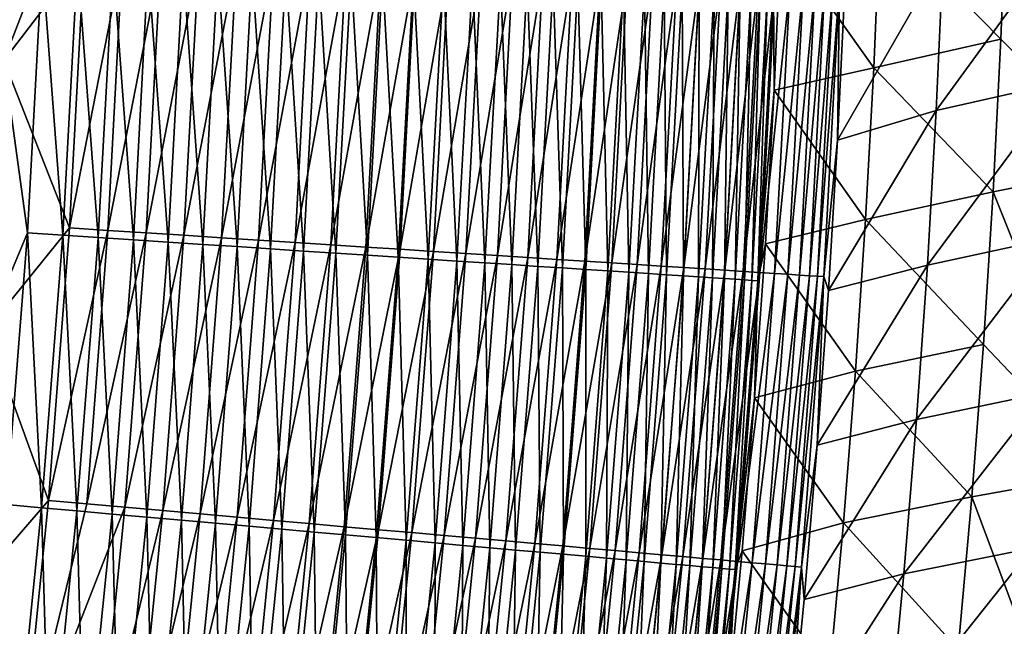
# Model space of a CAD drawing. Header units: metres. Extents: x -1 to 1402, y -1402 to 1.
# Tile 325 of 436: x 1234 to 1278, y -570 to -543. Entities that reach past the tile are written whole.
import ezdxf

# ---------------------------------------------------------------- set-up
doc = ezdxf.new("R2010")
doc.units = ezdxf.units.M

msp = doc.modelspace()

# ---------------------------------------------------------------- linework, layer by layer
at = {"layer": 'None0'}
for points in [[(1232.973145, -544.664795, -503.477753), (1233.450684, -532.465393, -503.477753), (1236.607544, -539.901917, -503.316528)], [(1232.975708, -544.660522, -500.477753), (1234.710083, -540.177063, -500.441071), (1233.450317, -532.464478, -500.477753)], [(1278.304321, -536.797546, -367.752045), (1272.577026, -538.141541, -423.741058), (1278.0354, -543.701721, -367.757019)], [(1278.304321, -536.797546, -367.752045), (1278.0354, -543.701721, -367.757019), (1283.700562, -549.399353, -311.768768)], [(1272.577026, -538.141541, -423.741058), (1268.087891, -539.0755, -468.88443), (1272.290527, -545.000793, -423.744293)], [(1272.577026, -538.141541, -423.741058), (1272.290527, -545.000793, -423.744293), (1278.0354, -543.701721, -367.757019)], [(1281.157837, -538.601624, -368.077423), (1275.111816, -546.930603, -424.03772), (1275.426025, -539.946167, -424.034393)], [(1280.861328, -545.631531, -368.082397), (1275.111816, -546.930603, -424.03772), (1281.157837, -538.601624, -368.077423)], [(1267.783325, -545.999817, -468.885498), (1268.087891, -539.0755, -468.88443), (1267.759033, -541.543335, -470.464203)], [(1268.087891, -539.0755, -468.88443), (1267.783325, -545.999817, -468.885498), (1272.290527, -545.000793, -423.744293)], [(1232.973145, -544.664795, -503.477753), (1236.607544, -539.901917, -503.316528), (1235.947021, -552.230225, -503.316589)], [(1235.947021, -552.230225, -503.316589), (1236.607544, -539.901917, -503.316528), (1238.344604, -539.97229, -503.115356)], [(1235.947021, -552.230225, -503.316589), (1238.344604, -539.97229, -503.115356), (1237.681763, -552.342346, -503.115417)], [(1237.681763, -552.342346, -503.115417), (1238.344604, -539.97229, -503.115356), (1240.072998, -540.042297, -502.834656)], [(1237.681763, -552.342346, -503.115417), (1240.072998, -540.042297, -502.834656), (1239.407715, -552.453857, -502.834778)], [(1239.407715, -552.453857, -502.834778), (1240.072998, -540.042297, -502.834656), (1241.788208, -540.111755, -502.475159)], [(1275.111816, -546.930603, -424.03772), (1270.654785, -548.263306, -469.17691), (1275.426025, -539.946167, -424.034393)], [(1270.654785, -548.263306, -469.17691), (1270.984619, -541.384521, -469.176086), (1275.426025, -539.946167, -424.034393)], [(1234.044312, -552.459351, -500.441071), (1234.710083, -540.177063, -500.441071), (1232.975708, -544.660522, -500.477753)], [(1235.64624, -552.564209, -500.329926), (1234.710083, -540.177063, -500.441071), (1234.044312, -552.459351, -500.441071)], [(1234.710083, -540.177063, -500.441071), (1235.64624, -552.564209, -500.329926), (1236.314453, -540.243347, -500.329926)], [(1236.314453, -540.243347, -500.329926), (1235.64624, -552.564209, -500.329926), (1237.244263, -552.668762, -500.144928)], [(1237.244263, -552.668762, -500.144928), (1237.914673, -540.309448, -500.144897), (1236.314453, -540.243347, -500.329926)], [(1238.834106, -552.772827, -499.886658), (1237.914673, -540.309448, -500.144897), (1237.244263, -552.668762, -500.144928)], [(1238.834106, -552.772827, -499.886658), (1239.506714, -540.375244, -499.886658), (1237.914673, -540.309448, -500.144897)], [(1240.411987, -552.876099, -499.555817), (1239.506714, -540.375244, -499.886658), (1238.834106, -552.772827, -499.886658)], [(1239.407715, -552.453857, -502.834778), (1241.788208, -540.111755, -502.475159), (1241.120483, -552.564514, -502.475311)], [(1240.411987, -552.876099, -499.555817), (1241.086792, -540.440491, -499.555756), (1239.506714, -540.375244, -499.886658)], [(1241.973755, -552.978333, -499.152924), (1241.086792, -540.440491, -499.555756), (1240.411987, -552.876099, -499.555817)], [(1241.973755, -552.978333, -499.152924), (1242.650757, -540.505127, -499.152863), (1241.086792, -540.440491, -499.555756)], [(1241.120483, -552.564514, -502.475311), (1241.788208, -540.111755, -502.475159), (1243.485962, -540.180542, -502.037506)], [(1241.120483, -552.564514, -502.475311), (1243.485962, -540.180542, -502.037506), (1242.815918, -552.674072, -502.037659)], [(1243.515503, -553.079224, -498.67865), (1242.650757, -540.505127, -499.152863), (1241.973755, -552.978333, -499.152924)], [(1243.515503, -553.079224, -498.67865), (1244.194702, -540.568909, -498.678558), (1242.650757, -540.505127, -499.152863)], [(1242.815918, -552.674072, -502.037659), (1243.485962, -540.180542, -502.037506), (1245.161987, -540.248474, -501.522339)], [(1242.815918, -552.674072, -502.037659), (1245.161987, -540.248474, -501.522339), (1244.489624, -552.782166, -501.522552)], [(1244.489624, -552.782166, -501.522552), (1245.161987, -540.248474, -501.522339), (1246.811768, -540.315308, -500.930359)], [(1244.489624, -552.782166, -501.522552), (1246.811768, -540.315308, -500.930359), (1246.137207, -552.888672, -500.930634)], [(1246.137207, -552.888672, -500.930634), (1246.811768, -540.315308, -500.930359), (1248.431396, -540.380981, -500.262451)], [(1248.431396, -540.380981, -500.262451), (1247.754517, -552.993164, -500.262787), (1246.137207, -552.888672, -500.930634)], [(1250.017456, -540.445251, -499.520416), (1247.754517, -552.993164, -500.262787), (1248.431396, -540.380981, -500.262451)], [(1250.017456, -540.445251, -499.520416), (1249.338501, -553.09552, -499.520782), (1247.754517, -552.993164, -500.262787)], [(1251.567139, -540.508057, -498.706238), (1249.338501, -553.09552, -499.520782), (1250.017456, -540.445251, -499.520416)], [(1251.567139, -540.508057, -498.706238), (1250.885986, -553.195557, -498.706665), (1249.338501, -553.09552, -499.520782)], [(1253.077271, -540.569275, -497.821899), (1250.885986, -553.195557, -498.706665), (1251.567139, -540.508057, -498.706238)], [(1245.033203, -553.178589, -498.133606), (1244.194702, -540.568909, -498.678558), (1243.515503, -553.079224, -498.67865)], [(1245.033203, -553.178589, -498.133606), (1245.7146, -540.631714, -498.133484), (1244.194702, -540.568909, -498.678558)], [(1246.523071, -553.276123, -497.518585), (1245.7146, -540.631714, -498.133484), (1245.033203, -553.178589, -498.133606)], [(1246.523071, -553.276123, -497.518585), (1247.206665, -540.693359, -497.518433), (1245.7146, -540.631714, -498.133484)], [(1247.982178, -553.371643, -496.835266), (1247.206665, -540.693359, -497.518433), (1246.523071, -553.276123, -497.518585)], [(1247.206665, -540.693359, -497.518433), (1247.982178, -553.371643, -496.835266), (1248.667725, -540.753723, -496.835052)], [(1247.982178, -553.371643, -496.835266), (1249.407715, -553.464966, -496.08548), (1248.667725, -540.753723, -496.835052)], [(1249.407715, -553.464966, -496.08548), (1250.095337, -540.812744, -496.085205), (1248.667725, -540.753723, -496.835052)], [(1250.796997, -553.555908, -495.271057), (1250.095337, -540.812744, -496.085205), (1249.407715, -553.464966, -496.08548)], [(1250.796997, -553.555908, -495.271057), (1251.486572, -540.870239, -495.270752), (1250.095337, -540.812744, -496.085205)], [(1252.147095, -553.644287, -494.39389), (1251.486572, -540.870239, -495.270752), (1250.796997, -553.555908, -495.271057)], [(1253.077271, -540.569275, -497.821899), (1252.394043, -553.292969, -497.822388), (1250.885986, -553.195557, -498.706665)], [(1252.147095, -553.644287, -494.39389), (1252.838501, -540.926147, -494.393524), (1251.486572, -540.870239, -495.270752)], [(1253.455444, -553.72998, -493.45578), (1252.838501, -540.926147, -494.393524), (1252.147095, -553.644287, -494.39389)], [(1254.544922, -540.628784, -496.869476), (1252.394043, -553.292969, -497.822388), (1253.077271, -540.569275, -497.821899)], [(1252.394043, -553.292969, -497.822388), (1254.544922, -540.628784, -496.869476), (1253.859619, -553.387695, -496.870026)], [(1252.838501, -540.926147, -494.393524), (1253.455444, -553.72998, -493.45578), (1254.148682, -540.980286, -493.455353)], [(1253.859619, -553.387695, -496.870026), (1254.544922, -540.628784, -496.869476), (1255.967041, -540.686401, -495.850922)], [(1255.967041, -540.686401, -495.850922), (1255.279907, -553.479492, -495.851532), (1253.859619, -553.387695, -496.870026)], [(1257.340698, -540.742126, -494.76825), (1255.279907, -553.479492, -495.851532), (1255.967041, -540.686401, -495.850922)], [(1255.279907, -553.479492, -495.851532), (1257.340698, -540.742126, -494.76825), (1256.651611, -553.568176, -494.768951)], [(1256.651611, -553.568176, -494.768951), (1257.340698, -540.742126, -494.76825), (1258.662842, -540.795715, -493.623505)], [(1256.651611, -553.568176, -494.768951), (1258.662842, -540.795715, -493.623505), (1257.971924, -553.653564, -493.624268)], [(1257.971924, -553.653564, -493.624268), (1258.662842, -540.795715, -493.623505), (1259.930542, -540.847107, -492.418823)], [(1257.971924, -553.653564, -493.624268), (1259.930542, -540.847107, -492.418823), (1259.238037, -553.735352, -492.419647)], [(1259.238037, -553.735352, -492.419647), (1259.930542, -540.847107, -492.418823), (1261.141479, -540.89624, -491.15683)], [(1259.238037, -553.735352, -492.419647), (1261.141479, -540.89624, -491.15683), (1260.447266, -553.813538, -491.157715)], [(1260.447266, -553.813538, -491.157715), (1261.141479, -540.89624, -491.15683), (1262.293335, -540.942932, -489.840332)], [(1262.293335, -540.942932, -489.840332), (1261.597656, -553.887939, -489.841309), (1260.447266, -553.813538, -491.157715)], [(1263.383789, -540.987183, -488.472137), (1261.597656, -553.887939, -489.841309), (1262.293335, -540.942932, -489.840332)], [(1254.148682, -540.980286, -493.455353), (1253.455444, -553.72998, -493.45578), (1254.719116, -553.812683, -492.458618)], [(1254.719116, -553.812683, -492.458618), (1255.414185, -541.032593, -492.45813), (1254.148682, -540.980286, -493.455353)], [(1255.935425, -553.892334, -491.404236), (1255.414185, -541.032593, -492.45813), (1254.719116, -553.812683, -492.458618)], [(1255.935425, -553.892334, -491.404236), (1256.63208, -541.082947, -491.403717), (1255.414185, -541.032593, -492.45813)], [(1257.101685, -553.96875, -490.294617), (1256.63208, -541.082947, -491.403717), (1255.935425, -553.892334, -491.404236)], [(1257.101685, -553.96875, -490.294617), (1257.800049, -541.131226, -490.294006), (1256.63208, -541.082947, -491.403717)], [(1258.215698, -554.041687, -489.132233), (1257.800049, -541.131226, -490.294006), (1257.101685, -553.96875, -490.294617)], [(1257.800049, -541.131226, -490.294006), (1258.215698, -554.041687, -489.132233), (1258.915649, -541.177368, -489.131531)], [(1258.915649, -541.177368, -489.131531), (1258.215698, -554.041687, -489.132233), (1259.275269, -554.111084, -487.919617)], [(1259.275269, -554.111084, -487.919617), (1259.976685, -541.221252, -487.918854), (1258.915649, -541.177368, -489.131531)], [(1260.278442, -554.176758, -486.659363), (1259.976685, -541.221252, -487.918854), (1259.275269, -554.111084, -487.919617)], [(1260.278442, -554.176758, -486.659363), (1260.981323, -541.262817, -486.658539), (1259.976685, -541.221252, -487.918854)], [(1261.223145, -554.238647, -485.354034), (1260.981323, -541.262817, -486.658539), (1260.278442, -554.176758, -486.659363)], [(1261.223145, -554.238647, -485.354034), (1261.927246, -541.301941, -485.353119), (1260.981323, -541.262817, -486.658539)], [(1262.107056, -554.29657, -484.006226), (1261.927246, -541.301941, -485.353119), (1261.223145, -554.238647, -485.354034)], [(1263.383789, -540.987183, -488.472137), (1262.686646, -553.958374, -488.473175), (1261.597656, -553.887939, -489.841309)], [(1262.107056, -554.29657, -484.006226), (1262.812378, -541.338562, -484.005249), (1261.927246, -541.301941, -485.353119)], [(1262.928223, -554.350342, -482.61853), (1262.812378, -541.338562, -484.005249), (1262.107056, -554.29657, -484.006226)], [(1264.410645, -541.028809, -487.055054), (1262.686646, -553.958374, -488.473175), (1263.383789, -540.987183, -488.472137)], [(1264.410645, -541.028809, -487.055054), (1263.712036, -554.024658, -487.056152), (1262.686646, -553.958374, -488.473175)], [(1262.928223, -554.350342, -482.61853), (1263.634644, -541.372559, -482.617462), (1262.812378, -541.338562, -484.005249)], [(1263.684448, -554.399902, -481.193481), (1263.634644, -541.372559, -482.617462), (1262.928223, -554.350342, -482.61853)], [(1263.684448, -554.399902, -481.193481), (1264.391846, -541.40387, -481.192352), (1263.634644, -541.372559, -482.617462)], [(1264.373779, -554.445068, -479.733917), (1264.391846, -541.40387, -481.192352), (1263.684448, -554.399902, -481.193481)], [(1265.37146, -541.06781, -485.591858), (1263.712036, -554.024658, -487.056152), (1264.410645, -541.028809, -487.055054)], [(1265.37146, -541.06781, -485.591858), (1264.671631, -554.086731, -485.593048), (1263.712036, -554.024658, -487.056152)], [(1264.373779, -554.445068, -479.733917), (1265.082153, -541.432434, -479.732697), (1264.391846, -541.40387, -481.192352)], [(1266.264038, -541.104004, -484.085358), (1264.671631, -554.086731, -485.593048), (1265.37146, -541.06781, -485.591858)], [(1266.264038, -541.104004, -484.085358), (1265.56311, -554.144348, -484.086609), (1264.671631, -554.086731, -485.593048)], [(1267.08606, -541.13739, -482.53833), (1265.56311, -554.144348, -484.086609), (1266.264038, -541.104004, -484.085358)], [(1267.08606, -541.13739, -482.53833), (1266.384033, -554.197449, -482.539642), (1265.56311, -554.144348, -484.086609)], [(1267.835571, -541.167786, -480.953827), (1266.384033, -554.197449, -482.539642), (1267.08606, -541.13739, -482.53833)], [(1267.835571, -541.167786, -480.953827), (1267.132568, -554.24585, -480.9552), (1266.384033, -554.197449, -482.539642)], [(1268.510986, -541.19519, -479.335846), (1267.132568, -554.24585, -480.9552), (1267.835571, -541.167786, -480.953827)], [(1268.510986, -541.19519, -479.335846), (1267.807129, -554.28949, -479.337311), (1267.132568, -554.24585, -480.9552)], [(1269.111572, -541.219604, -477.68866), (1267.807129, -554.28949, -479.337311), (1268.510986, -541.19519, -479.335846)], [(1269.111572, -541.219604, -477.68866), (1268.40686, -554.328308, -477.690155), (1267.807129, -554.28949, -479.337311)], [(1269.635864, -541.240906, -476.01651), (1268.40686, -554.328308, -477.690155), (1269.111572, -541.219604, -477.68866)], [(1269.635864, -541.240906, -476.01651), (1268.930664, -554.362244, -476.018066), (1268.40686, -554.328308, -477.690155)], [(1270.08313, -541.259094, -474.323639), (1268.930664, -554.362244, -476.018066), (1269.635864, -541.240906, -476.01651)], [(1270.08313, -541.259094, -474.323639), (1269.377441, -554.391113, -474.325256), (1268.930664, -554.362244, -476.018066)], [(1270.452148, -541.274048, -472.614288), (1269.377441, -554.391113, -474.325256), (1270.08313, -541.259094, -474.323639)], [(1270.452148, -541.274048, -472.614288), (1269.745972, -554.415039, -472.615936), (1269.377441, -554.391113, -474.325256)], [(1270.741821, -541.285828, -470.8927), (1269.745972, -554.415039, -472.615936), (1270.452148, -541.274048, -472.614288)], [(1270.741821, -541.285828, -470.8927), (1270.035278, -554.433777, -470.894409), (1269.745972, -554.415039, -472.615936)], [(1270.741821, -541.285828, -470.8927), (1270.654785, -548.263306, -469.17691), (1270.035278, -554.433777, -470.894409)], [(1270.984619, -541.384521, -469.176086), (1270.654785, -548.263306, -469.17691), (1270.741821, -541.285828, -470.8927)], [(1264.995239, -554.48584, -478.2435), (1265.082153, -541.432434, -479.732697), (1264.373779, -554.445068, -479.733917)], [(1264.995239, -554.48584, -478.2435), (1265.704468, -541.458191, -478.242188), (1265.082153, -541.432434, -479.732697)], [(1265.547607, -554.522034, -476.726166), (1265.704468, -541.458191, -478.242188), (1264.995239, -554.48584, -478.2435)], [(1265.547607, -554.522034, -476.726166), (1266.257568, -541.48114, -476.724762), (1265.704468, -541.458191, -478.242188)], [(1266.030029, -554.55365, -475.185822), (1266.257568, -541.48114, -476.724762), (1265.547607, -554.522034, -476.726166)], [(1266.030029, -554.55365, -475.185822), (1266.740601, -541.50116, -475.184357), (1266.257568, -541.48114, -476.724762)], [(1266.441406, -554.580627, -473.626373), (1266.740601, -541.50116, -475.184357), (1266.030029, -554.55365, -475.185822)], [(1266.441406, -554.580627, -473.626373), (1267.152466, -541.518188, -473.624817), (1266.740601, -541.50116, -475.184357)], [(1266.441406, -554.580627, -473.626373), (1266.780884, -554.602905, -472.051758), (1267.152466, -541.518188, -473.624817)], [(1266.780884, -554.602905, -472.051758), (1267.49231, -541.532288, -472.05014), (1267.152466, -541.518188, -473.624817)], [(1266.780884, -554.602905, -472.051758), (1267.047241, -554.620422, -470.465881), (1267.49231, -541.532288, -472.05014)], [(1267.047241, -554.620422, -470.465881), (1267.759033, -541.543335, -470.464203), (1267.49231, -541.532288, -472.05014)], [(1267.047241, -554.620422, -470.465881), (1267.783325, -545.999817, -468.885498), (1267.759033, -541.543335, -470.464203)], [(1278.0354, -543.701721, -367.757019), (1272.290527, -545.000793, -423.744293), (1277.67981, -550.602539, -367.761932)], [(1283.700562, -549.399353, -311.768768), (1278.0354, -543.701721, -367.757019), (1277.67981, -550.602539, -367.761932)], [(1232.203735, -556.849731, -503.477753), (1232.973145, -544.664795, -503.477753), (1235.947021, -552.230225, -503.316589)], [(1232.209473, -556.840393, -500.477753), (1234.044312, -552.459351, -500.441071), (1232.975708, -544.660522, -500.477753)], [(1272.290527, -545.000793, -423.744293), (1267.783325, -545.999817, -468.885498), (1271.917725, -551.856812, -423.747559)], [(1272.290527, -545.000793, -423.744293), (1271.917725, -551.856812, -423.747559), (1277.67981, -550.602539, -367.761932)], [(1280.47644, -552.659485, -368.087372), (1274.709839, -553.913086, -424.041046), (1280.861328, -545.631531, -368.082397)], [(1280.861328, -545.631531, -368.082397), (1274.709839, -553.913086, -424.041046), (1275.111816, -546.930603, -424.03772)], [(1267.047241, -554.620422, -470.465881), (1267.388672, -552.950806, -468.886078), (1267.783325, -545.999817, -468.885498)], [(1267.783325, -545.999817, -468.885498), (1267.388672, -552.950806, -468.886078), (1271.917725, -551.856812, -423.747559)], [(1274.709839, -553.913086, -424.041046), (1270.243652, -555.06488, -469.177277), (1275.111816, -546.930603, -424.03772)], [(1275.111816, -546.930603, -424.03772), (1270.243652, -555.06488, -469.177277), (1270.654785, -548.263306, -469.17691)], [(1270.654785, -548.263306, -469.17691), (1270.243652, -555.06488, -469.177277), (1270.035278, -554.433777, -470.894409)], [(1282.763184, -563.29718, -311.780365), (1283.700562, -549.399353, -311.768768), (1277.67981, -550.602539, -367.761932)], [(1277.67981, -550.602539, -367.761932), (1271.917725, -551.856812, -423.747559), (1277.238403, -557.498962, -367.766785)], [(1277.238403, -557.498962, -367.766785), (1282.763184, -563.29718, -311.780365), (1277.67981, -550.602539, -367.761932)], [(1271.917725, -551.856812, -423.747559), (1267.388672, -552.950806, -468.886078), (1271.459595, -558.708496, -423.750793)], [(1271.917725, -551.856812, -423.747559), (1271.459595, -558.708496, -423.750793), (1277.238403, -557.498962, -367.766785)], [(1232.203735, -556.849731, -503.477753), (1235.947021, -552.230225, -503.316589), (1234.99707, -564.553406, -503.31662)], [(1233.09021, -564.736328, -500.441071), (1234.044312, -552.459351, -500.441071), (1232.209473, -556.840393, -500.477753)], [(1234.689209, -564.878906, -500.329926), (1234.044312, -552.459351, -500.441071), (1233.09021, -564.736328, -500.441071)], [(1234.689209, -564.878906, -500.329926), (1235.64624, -552.564209, -500.329926), (1234.044312, -552.459351, -500.441071)], [(1234.99707, -564.553406, -503.31662), (1235.947021, -552.230225, -503.316589), (1237.681763, -552.342346, -503.115417)], [(1234.99707, -564.553406, -503.31662), (1237.681763, -552.342346, -503.115417), (1236.728394, -564.706299, -503.115479)], [(1236.728394, -564.706299, -503.115479), (1237.681763, -552.342346, -503.115417), (1239.407715, -552.453857, -502.834778)], [(1236.728394, -564.706299, -503.115479), (1239.407715, -552.453857, -502.834778), (1238.45105, -564.858398, -502.834839)], [(1238.45105, -564.858398, -502.834839), (1239.407715, -552.453857, -502.834778), (1241.120483, -552.564514, -502.475311)], [(1236.284058, -565.021179, -500.144897), (1235.64624, -552.564209, -500.329926), (1234.689209, -564.878906, -500.329926)], [(1235.64624, -552.564209, -500.329926), (1236.284058, -565.021179, -500.144897), (1237.244263, -552.668762, -500.144928)], [(1237.244263, -552.668762, -500.144928), (1236.284058, -565.021179, -500.144897), (1237.87085, -565.162659, -499.886658)], [(1237.87085, -565.162659, -499.886658), (1238.834106, -552.772827, -499.886658), (1237.244263, -552.668762, -500.144928)], [(1239.445557, -565.303101, -499.555786), (1238.834106, -552.772827, -499.886658), (1237.87085, -565.162659, -499.886658)], [(1238.45105, -564.858398, -502.834839), (1241.120483, -552.564514, -502.475311), (1240.160645, -565.009338, -502.475372)], [(1239.445557, -565.303101, -499.555786), (1240.411987, -552.876099, -499.555817), (1238.834106, -552.772827, -499.886658)], [(1241.004272, -565.442078, -499.152893), (1240.411987, -552.876099, -499.555817), (1239.445557, -565.303101, -499.555786)], [(1240.160645, -565.009338, -502.475372), (1241.120483, -552.564514, -502.475311), (1242.815918, -552.674072, -502.037659)], [(1240.160645, -565.009338, -502.475372), (1242.815918, -552.674072, -502.037659), (1241.852783, -565.158752, -502.037781)], [(1241.004272, -565.442078, -499.152893), (1241.973755, -552.978333, -499.152924), (1240.411987, -552.876099, -499.555817)], [(1242.542969, -565.579346, -498.678619), (1241.973755, -552.978333, -499.152924), (1241.004272, -565.442078, -499.152893)], [(1241.852783, -565.158752, -502.037781), (1242.815918, -552.674072, -502.037659), (1244.489624, -552.782166, -501.522552)], [(1241.852783, -565.158752, -502.037781), (1244.489624, -552.782166, -501.522552), (1243.523315, -565.306213, -501.522675)], [(1242.542969, -565.579346, -498.678619), (1243.515503, -553.079224, -498.67865), (1241.973755, -552.978333, -499.152924)], [(1243.523315, -565.306213, -501.522675), (1244.489624, -552.782166, -501.522552), (1246.137207, -552.888672, -500.930634)], [(1246.137207, -552.888672, -500.930634), (1245.167725, -565.451416, -500.930756), (1243.523315, -565.306213, -501.522675)], [(1247.754517, -552.993164, -500.262787), (1245.167725, -565.451416, -500.930756), (1246.137207, -552.888672, -500.930634)], [(1267.388672, -552.950806, -468.886078), (1266.904907, -559.915649, -468.8862), (1271.459595, -558.708496, -423.750793)], [(1266.904907, -559.915649, -468.8862), (1267.388672, -552.950806, -468.886078), (1267.047241, -554.620422, -470.465881)], [(1274.221069, -560.892273, -424.044281), (1280.47644, -552.659485, -368.087372), (1280.004272, -559.684021, -368.092255)], [(1274.221069, -560.892273, -424.044281), (1274.709839, -553.913086, -424.041046), (1280.47644, -552.659485, -368.087372)], [(1244.057739, -565.714417, -498.133575), (1243.515503, -553.079224, -498.67865), (1242.542969, -565.579346, -498.678619)], [(1244.057739, -565.714417, -498.133575), (1245.033203, -553.178589, -498.133606), (1243.515503, -553.079224, -498.67865)], [(1245.5448, -565.847046, -497.518585), (1245.033203, -553.178589, -498.133606), (1244.057739, -565.714417, -498.133575)], [(1245.5448, -565.847046, -497.518585), (1246.523071, -553.276123, -497.518585), (1245.033203, -553.178589, -498.133606)], [(1247.754517, -552.993164, -500.262787), (1246.781982, -565.593994, -500.262939), (1245.167725, -565.451416, -500.930756)], [(1247.000977, -565.976929, -496.835236), (1246.523071, -553.276123, -497.518585), (1245.5448, -565.847046, -497.518585)], [(1247.000977, -565.976929, -496.835236), (1247.982178, -553.371643, -496.835266), (1246.523071, -553.276123, -497.518585)], [(1249.338501, -553.09552, -499.520782), (1246.781982, -565.593994, -500.262939), (1247.754517, -552.993164, -500.262787)], [(1249.338501, -553.09552, -499.520782), (1248.362793, -565.733582, -499.520935), (1246.781982, -565.593994, -500.262939)], [(1247.000977, -565.976929, -496.835236), (1248.423828, -566.103821, -496.085449), (1247.982178, -553.371643, -496.835266)], [(1248.423828, -566.103821, -496.085449), (1249.407715, -553.464966, -496.08548), (1247.982178, -553.371643, -496.835266)], [(1250.885986, -553.195557, -498.706665), (1248.362793, -565.733582, -499.520935), (1249.338501, -553.09552, -499.520782)], [(1250.885986, -553.195557, -498.706665), (1249.907349, -565.869995, -498.706818), (1248.362793, -565.733582, -499.520935)], [(1252.394043, -553.292969, -497.822388), (1249.907349, -565.869995, -498.706818), (1250.885986, -553.195557, -498.706665)], [(1249.907349, -565.869995, -498.706818), (1252.394043, -553.292969, -497.822388), (1251.412598, -566.00293, -497.822571)], [(1251.412598, -566.00293, -497.822571), (1252.394043, -553.292969, -497.822388), (1253.859619, -553.387695, -496.870026)], [(1253.859619, -553.387695, -496.870026), (1252.875366, -566.13208, -496.870209), (1251.412598, -566.00293, -497.822571)], [(1255.279907, -553.479492, -495.851532), (1252.875366, -566.13208, -496.870209), (1253.859619, -553.387695, -496.870026)], [(1249.810303, -566.227478, -495.271057), (1249.407715, -553.464966, -496.08548), (1248.423828, -566.103821, -496.085449)], [(1249.810303, -566.227478, -495.271057), (1250.796997, -553.555908, -495.271057), (1249.407715, -553.464966, -496.08548)], [(1251.157837, -566.347717, -494.39386), (1250.796997, -553.555908, -495.271057), (1249.810303, -566.227478, -495.271057)], [(1251.157837, -566.347717, -494.39386), (1252.147095, -553.644287, -494.39389), (1250.796997, -553.555908, -495.271057)], [(1252.463501, -566.464172, -493.45578), (1252.147095, -553.644287, -494.39389), (1251.157837, -566.347717, -494.39386)], [(1252.463501, -566.464172, -493.45578), (1253.455444, -553.72998, -493.45578), (1252.147095, -553.644287, -494.39389)], [(1253.724731, -566.57666, -492.458649), (1253.455444, -553.72998, -493.45578), (1252.463501, -566.464172, -493.45578)], [(1252.875366, -566.13208, -496.870209), (1255.279907, -553.479492, -495.851532), (1254.292847, -566.257263, -495.851746)], [(1253.455444, -553.72998, -493.45578), (1253.724731, -566.57666, -492.458649), (1254.719116, -553.812683, -492.458618)], [(1254.719116, -553.812683, -492.458618), (1253.724731, -566.57666, -492.458649), (1254.938721, -566.684937, -491.404266)], [(1254.292847, -566.257263, -495.851746), (1255.279907, -553.479492, -495.851532), (1256.651611, -553.568176, -494.768951)], [(1254.292847, -566.257263, -495.851746), (1256.651611, -553.568176, -494.768951), (1255.662109, -566.378235, -494.769165)], [(1254.938721, -566.684937, -491.404266), (1255.935425, -553.892334, -491.404236), (1254.719116, -553.812683, -492.458618)], [(1255.662109, -566.378235, -494.769165), (1256.651611, -553.568176, -494.768951), (1257.971924, -553.653564, -493.624268)], [(1255.662109, -566.378235, -494.769165), (1257.971924, -553.653564, -493.624268), (1256.979858, -566.494629, -493.624481)], [(1256.979858, -566.494629, -493.624481), (1257.971924, -553.653564, -493.624268), (1259.238037, -553.735352, -492.419647)], [(1256.979858, -566.494629, -493.624481), (1259.238037, -553.735352, -492.419647), (1258.24353, -566.606201, -492.419861)], [(1258.24353, -566.606201, -492.419861), (1259.238037, -553.735352, -492.419647), (1260.447266, -553.813538, -491.157715)], [(1260.447266, -553.813538, -491.157715), (1259.450562, -566.71283, -491.157959), (1258.24353, -566.606201, -492.419861)], [(1261.597656, -553.887939, -489.841309), (1259.450562, -566.71283, -491.157959), (1260.447266, -553.813538, -491.157715)], [(1256.102661, -566.788818, -490.294678), (1255.935425, -553.892334, -491.404236), (1254.938721, -566.684937, -491.404266)], [(1256.102661, -566.788818, -490.294678), (1257.101685, -553.96875, -490.294617), (1255.935425, -553.892334, -491.404236)], [(1257.214478, -566.888, -489.132263), (1257.101685, -553.96875, -490.294617), (1256.102661, -566.788818, -490.294678)], [(1257.214478, -566.888, -489.132263), (1258.215698, -554.041687, -489.132233), (1257.101685, -553.96875, -490.294617)], [(1258.272095, -566.982361, -487.919678), (1258.215698, -554.041687, -489.132233), (1257.214478, -566.888, -489.132263)], [(1258.215698, -554.041687, -489.132233), (1258.272095, -566.982361, -487.919678), (1259.275269, -554.111084, -487.919617)], [(1259.275269, -554.111084, -487.919617), (1258.272095, -566.982361, -487.919678), (1259.273315, -567.071655, -486.659424)], [(1259.273315, -567.071655, -486.659424), (1260.278442, -554.176758, -486.659363), (1259.275269, -554.111084, -487.919617)], [(1260.216187, -567.155823, -485.354126), (1260.278442, -554.176758, -486.659363), (1259.273315, -567.071655, -486.659424)], [(1261.597656, -553.887939, -489.841309), (1260.598633, -566.81427, -489.841522), (1259.450562, -566.71283, -491.157959)], [(1260.216187, -567.155823, -485.354126), (1261.223145, -554.238647, -485.354034), (1260.278442, -554.176758, -486.659363)], [(1261.098389, -567.234558, -484.006348), (1261.223145, -554.238647, -485.354034), (1260.216187, -567.155823, -485.354126)], [(1262.686646, -553.958374, -488.473175), (1260.598633, -566.81427, -489.841522), (1261.597656, -553.887939, -489.841309)], [(1262.686646, -553.958374, -488.473175), (1261.685669, -566.910278, -488.473419), (1260.598633, -566.81427, -489.841522)], [(1261.098389, -567.234558, -484.006348), (1262.107056, -554.29657, -484.006226), (1261.223145, -554.238647, -485.354034)], [(1261.917847, -567.307678, -482.618652), (1262.107056, -554.29657, -484.006226), (1261.098389, -567.234558, -484.006348)], [(1263.712036, -554.024658, -487.056152), (1261.685669, -566.910278, -488.473419), (1262.686646, -553.958374, -488.473175)], [(1263.712036, -554.024658, -487.056152), (1262.709106, -567.000671, -487.056396), (1261.685669, -566.910278, -488.473419)], [(1261.917847, -567.307678, -482.618652), (1262.928223, -554.350342, -482.61853), (1262.107056, -554.29657, -484.006226)], [(1264.671631, -554.086731, -485.593048), (1262.709106, -567.000671, -487.056396), (1263.712036, -554.024658, -487.056152)], [(1264.671631, -554.086731, -485.593048), (1263.66687, -567.085327, -485.593262), (1262.709106, -567.000671, -487.056396)], [(1265.56311, -554.144348, -484.086609), (1263.66687, -567.085327, -485.593262), (1264.671631, -554.086731, -485.593048)], [(1265.56311, -554.144348, -484.086609), (1264.556641, -567.16394, -484.086823), (1263.66687, -567.085327, -485.593262)], [(1266.384033, -554.197449, -482.539642), (1264.556641, -567.16394, -484.086823), (1265.56311, -554.144348, -484.086609)], [(1266.384033, -554.197449, -482.539642), (1265.376099, -567.236328, -482.539856), (1264.556641, -567.16394, -484.086823)], [(1267.132568, -554.24585, -480.9552), (1265.376099, -567.236328, -482.539856), (1266.384033, -554.197449, -482.539642)], [(1267.132568, -554.24585, -480.9552), (1266.123047, -567.302368, -480.955414), (1265.376099, -567.236328, -482.539856)], [(1267.807129, -554.28949, -479.337311), (1266.123047, -567.302368, -480.955414), (1267.132568, -554.24585, -480.9552)], [(1267.807129, -554.28949, -479.337311), (1266.796509, -567.361877, -479.337524), (1266.123047, -567.302368, -480.955414)], [(1268.40686, -554.328308, -477.690155), (1266.796509, -567.361877, -479.337524), (1267.807129, -554.28949, -479.337311)], [(1269.734253, -562.050598, -469.177216), (1274.709839, -553.913086, -424.041046), (1274.221069, -560.892273, -424.044281)], [(1269.734253, -562.050598, -469.177216), (1270.243652, -555.06488, -469.177277), (1274.709839, -553.913086, -424.041046)], [(1262.672607, -567.375, -481.193634), (1262.928223, -554.350342, -482.61853), (1261.917847, -567.307678, -482.618652)], [(1262.672607, -567.375, -481.193634), (1263.684448, -554.399902, -481.193481), (1262.928223, -554.350342, -482.61853)], [(1263.360718, -567.436462, -479.73407), (1263.684448, -554.399902, -481.193481), (1262.672607, -567.375, -481.193634)], [(1263.360718, -567.436462, -479.73407), (1264.373779, -554.445068, -479.733917), (1263.684448, -554.399902, -481.193481)], [(1263.980957, -567.491821, -478.243683), (1264.373779, -554.445068, -479.733917), (1263.360718, -567.436462, -479.73407)], [(1263.980957, -567.491821, -478.243683), (1264.995239, -554.48584, -478.2435), (1264.373779, -554.445068, -479.733917)], [(1264.532349, -567.541016, -476.726349), (1264.995239, -554.48584, -478.2435), (1263.980957, -567.491821, -478.243683)], [(1264.532349, -567.541016, -476.726349), (1265.547607, -554.522034, -476.726166), (1264.995239, -554.48584, -478.2435)], [(1265.013794, -567.584045, -475.186035), (1265.547607, -554.522034, -476.726166), (1264.532349, -567.541016, -476.726349)], [(1265.013794, -567.584045, -475.186035), (1266.030029, -554.55365, -475.185822), (1265.547607, -554.522034, -476.726166)], [(1265.424438, -567.620728, -473.626617), (1266.030029, -554.55365, -475.185822), (1265.013794, -567.584045, -475.186035)], [(1265.424438, -567.620728, -473.626617), (1266.441406, -554.580627, -473.626373), (1266.030029, -554.55365, -475.185822)], [(1265.424438, -567.620728, -473.626617), (1265.763184, -567.651001, -472.052002), (1266.441406, -554.580627, -473.626373)], [(1265.763184, -567.651001, -472.052002), (1266.780884, -554.602905, -472.051758), (1266.441406, -554.580627, -473.626373)], [(1265.763184, -567.651001, -472.052002), (1266.029053, -567.674744, -470.466156), (1266.780884, -554.602905, -472.051758)], [(1266.029053, -567.674744, -470.466156), (1267.047241, -554.620422, -470.465881), (1266.780884, -554.602905, -472.051758)], [(1266.029053, -567.674744, -470.466156), (1266.904907, -559.915649, -468.8862), (1267.047241, -554.620422, -470.465881)], [(1268.40686, -554.328308, -477.690155), (1267.395142, -567.414795, -477.690369), (1266.796509, -567.361877, -479.337524)], [(1268.930664, -554.362244, -476.018066), (1267.395142, -567.414795, -477.690369), (1268.40686, -554.328308, -477.690155)], [(1268.930664, -554.362244, -476.018066), (1267.917847, -567.460999, -476.01828), (1267.395142, -567.414795, -477.690369)], [(1269.377441, -554.391113, -474.325256), (1267.917847, -567.460999, -476.01828), (1268.930664, -554.362244, -476.018066)], [(1269.377441, -554.391113, -474.325256), (1268.36377, -567.500427, -474.325439), (1267.917847, -567.460999, -476.01828)], [(1269.745972, -554.415039, -472.615936), (1268.36377, -567.500427, -474.325439), (1269.377441, -554.391113, -474.325256)], [(1268.731689, -567.532959, -472.616119), (1268.36377, -567.500427, -474.325439), (1269.745972, -554.415039, -472.615936)], [(1269.745972, -554.415039, -472.615936), (1270.035278, -554.433777, -470.894409), (1268.731689, -567.532959, -472.616119)], [(1270.035278, -554.433777, -470.894409), (1269.020508, -567.558533, -470.894562), (1268.731689, -567.532959, -472.616119)], [(1270.035278, -554.433777, -470.894409), (1269.734253, -562.050598, -469.177216), (1269.020508, -567.558533, -470.894562)], [(1270.035278, -554.433777, -470.894409), (1270.243652, -555.06488, -469.177277), (1269.734253, -562.050598, -469.177216)], [(1231.14978, -569.012939, -503.477753), (1232.203735, -556.849731, -503.477753), (1234.99707, -564.553406, -503.31662)], [(1277.238403, -557.498962, -367.766785), (1271.459595, -558.708496, -423.750793), (1276.712158, -564.389893, -367.771606)], [(1277.238403, -557.498962, -367.766785), (1276.712158, -564.389893, -367.771606), (1282.763184, -563.29718, -311.780365)], [(1271.459595, -558.708496, -423.750793), (1266.904907, -559.915649, -468.8862), (1270.917114, -565.554749, -423.754028)], [(1271.459595, -558.708496, -423.750793), (1270.917114, -565.554749, -423.754028), (1276.712158, -564.389893, -367.771606)], [(1266.029053, -567.674744, -470.466156), (1266.338867, -566.818542, -468.885834), (1266.904907, -559.915649, -468.8862)], [(1266.904907, -559.915649, -468.8862), (1266.338867, -566.818542, -468.885834), (1270.917114, -565.554749, -423.754028)], [(1273.64624, -567.866638, -424.047516), (1280.004272, -559.684021, -368.092255), (1279.445557, -566.703796, -368.097107)], [(1273.64624, -567.866638, -424.047516), (1274.221069, -560.892273, -424.044281), (1280.004272, -559.684021, -368.092255)], [(1269.138916, -569.018921, -469.176636), (1274.221069, -560.892273, -424.044281), (1273.64624, -567.866638, -424.047516)], [(1269.138916, -569.018921, -469.176636), (1269.734253, -562.050598, -469.177216), (1274.221069, -560.892273, -424.044281)], [(1269.734253, -562.050598, -469.177216), (1269.138916, -569.018921, -469.176636), (1269.020508, -567.558533, -470.894562)], [(1276.712158, -564.389893, -367.771606), (1281.489258, -577.168518, -311.791626), (1282.763184, -563.29718, -311.780365)], [(1231.14978, -569.012939, -503.477753), (1234.99707, -564.553406, -503.31662), (1233.764282, -576.862427, -503.31662)], [(1233.764282, -576.862427, -503.31662), (1234.99707, -564.553406, -503.31662), (1236.728394, -564.706299, -503.115479)], [(1276.712158, -564.389893, -367.771606), (1270.917114, -565.554749, -423.754028), (1276.102173, -571.274292, -367.776367)], [(1276.712158, -564.389893, -367.771606), (1276.102173, -571.274292, -367.776367), (1281.489258, -577.168518, -311.791626)], [(1233.449707, -577.17865, -500.329895), (1234.689209, -564.878906, -500.329926), (1233.09021, -564.736328, -500.441071)], [(1235.040649, -577.357666, -500.144867), (1234.689209, -564.878906, -500.329926), (1233.449707, -577.17865, -500.329895)], [(1233.764282, -576.862427, -503.31662), (1236.728394, -564.706299, -503.115479), (1238.45105, -564.858398, -502.834839)], [(1233.764282, -576.862427, -503.31662), (1238.45105, -564.858398, -502.834839), (1237.210083, -577.246948, -502.834869)], [(1235.040649, -577.357666, -500.144867), (1236.284058, -565.021179, -500.144897), (1234.689209, -564.878906, -500.329926)], [(1237.210083, -577.246948, -502.834869), (1238.45105, -564.858398, -502.834839), (1240.160645, -565.009338, -502.475372)], [(1236.623535, -577.535767, -499.886597), (1236.284058, -565.021179, -500.144897), (1235.040649, -577.357666, -500.144867)], [(1236.284058, -565.021179, -500.144897), (1236.623535, -577.535767, -499.886597), (1237.87085, -565.162659, -499.886658)], [(1237.87085, -565.162659, -499.886658), (1236.623535, -577.535767, -499.886597), (1238.194458, -577.712524, -499.555695)], [(1237.210083, -577.246948, -502.834869), (1240.160645, -565.009338, -502.475372), (1238.915527, -577.437317, -502.475403)], [(1238.194458, -577.712524, -499.555695), (1239.445557, -565.303101, -499.555786), (1237.87085, -565.162659, -499.886658)], [(1239.74939, -577.887512, -499.152802), (1239.445557, -565.303101, -499.555786), (1238.194458, -577.712524, -499.555695)], [(1238.915527, -577.437317, -502.475403), (1240.160645, -565.009338, -502.475372), (1241.852783, -565.158752, -502.037781)], [(1238.915527, -577.437317, -502.475403), (1241.852783, -565.158752, -502.037781), (1240.603638, -577.625671, -502.037781)], [(1239.74939, -577.887512, -499.152802), (1241.004272, -565.442078, -499.152893), (1239.445557, -565.303101, -499.555786)], [(1241.284424, -578.060242, -498.678497), (1241.004272, -565.442078, -499.152893), (1239.74939, -577.887512, -499.152802)], [(1240.603638, -577.625671, -502.037781), (1241.852783, -565.158752, -502.037781), (1243.523315, -565.306213, -501.522675)], [(1243.523315, -565.306213, -501.522675), (1242.27002, -577.811646, -501.522675), (1240.603638, -577.625671, -502.037781)], [(1241.284424, -578.060242, -498.678497), (1242.542969, -565.579346, -498.678619), (1241.004272, -565.442078, -499.152893)], [(1245.167725, -565.451416, -500.930756), (1242.27002, -577.811646, -501.522675), (1243.523315, -565.306213, -501.522675)], [(1242.79541, -578.230286, -498.133392), (1242.542969, -565.579346, -498.678619), (1241.284424, -578.060242, -498.678497)], [(1245.167725, -565.451416, -500.930756), (1243.9104, -577.994751, -500.930725), (1242.27002, -577.811646, -501.522675)], [(1242.79541, -578.230286, -498.133392), (1244.057739, -565.714417, -498.133575), (1242.542969, -565.579346, -498.678619)], [(1244.278809, -578.397217, -497.518372), (1244.057739, -565.714417, -498.133575), (1242.79541, -578.230286, -498.133392)], [(1246.781982, -565.593994, -500.262939), (1243.9104, -577.994751, -500.930725), (1245.167725, -565.451416, -500.930756)], [(1246.781982, -565.593994, -500.262939), (1245.520874, -578.1745, -500.262878), (1243.9104, -577.994751, -500.930725)], [(1244.278809, -578.397217, -497.518372), (1245.5448, -565.847046, -497.518585), (1244.057739, -565.714417, -498.133575)], [(1245.731445, -578.56073, -496.834991), (1245.5448, -565.847046, -497.518585), (1244.278809, -578.397217, -497.518372)], [(1248.362793, -565.733582, -499.520935), (1245.520874, -578.1745, -500.262878), (1246.781982, -565.593994, -500.262939)], [(1248.362793, -565.733582, -499.520935), (1247.0979, -578.350464, -499.520874), (1245.520874, -578.1745, -500.262878)], [(1245.731445, -578.56073, -496.834991), (1247.000977, -565.976929, -496.835236), (1245.5448, -565.847046, -497.518585)], [(1249.907349, -565.869995, -498.706818), (1247.0979, -578.350464, -499.520874), (1248.362793, -565.733582, -499.520935)], [(1247.0979, -578.350464, -499.520874), (1249.907349, -565.869995, -498.706818), (1248.638672, -578.522461, -498.706696)], [(1248.638672, -578.522461, -498.706696), (1249.907349, -565.869995, -498.706818), (1251.412598, -566.00293, -497.822571)], [(1270.917114, -565.554749, -423.754028), (1266.338867, -566.818542, -468.885834), (1270.291382, -572.394531, -423.757233)], [(1270.917114, -565.554749, -423.754028), (1270.291382, -572.394531, -423.757233), (1276.102173, -571.274292, -367.776367)], [(1245.731445, -578.56073, -496.834991), (1247.150757, -578.720459, -496.085175), (1247.000977, -565.976929, -496.835236)], [(1247.150757, -578.720459, -496.085175), (1248.423828, -566.103821, -496.085449), (1247.000977, -565.976929, -496.835236)], [(1248.533936, -578.876099, -495.270721), (1248.423828, -566.103821, -496.085449), (1247.150757, -578.720459, -496.085175)], [(1248.533936, -578.876099, -495.270721), (1249.810303, -566.227478, -495.271057), (1248.423828, -566.103821, -496.085449)], [(1249.878052, -579.027405, -494.393494), (1249.810303, -566.227478, -495.271057), (1248.533936, -578.876099, -495.270721)], [(1251.412598, -566.00293, -497.822571), (1250.140259, -578.690063, -497.822418), (1248.638672, -578.522461, -498.706696)], [(1249.878052, -579.027405, -494.393494), (1251.157837, -566.347717, -494.39386), (1249.810303, -566.227478, -495.271057)], [(1252.875366, -566.13208, -496.870209), (1250.140259, -578.690063, -497.822418), (1251.412598, -566.00293, -497.822571)], [(1250.140259, -578.690063, -497.822418), (1252.875366, -566.13208, -496.870209), (1251.599609, -578.852966, -496.870026)], [(1251.599609, -578.852966, -496.870026), (1252.875366, -566.13208, -496.870209), (1254.292847, -566.257263, -495.851746)], [(1251.599609, -578.852966, -496.870026), (1254.292847, -566.257263, -495.851746), (1253.013672, -579.010803, -495.851501)], [(1253.013672, -579.010803, -495.851501), (1254.292847, -566.257263, -495.851746), (1255.662109, -566.378235, -494.769165)], [(1251.180664, -579.174011, -493.455383), (1251.157837, -566.347717, -494.39386), (1249.878052, -579.027405, -494.393494)], [(1251.180664, -579.174011, -493.455383), (1252.463501, -566.464172, -493.45578), (1251.157837, -566.347717, -494.39386)], [(1252.438721, -579.315613, -492.45816), (1252.463501, -566.464172, -493.45578), (1251.180664, -579.174011, -493.455383)], [(1252.438721, -579.315613, -492.45816), (1253.724731, -566.57666, -492.458649), (1252.463501, -566.464172, -493.45578)], [(1253.649658, -579.451904, -491.403748), (1253.724731, -566.57666, -492.458649), (1252.438721, -579.315613, -492.45816)], [(1253.013672, -579.010803, -495.851501), (1255.662109, -566.378235, -494.769165), (1254.379517, -579.163269, -494.76886)], [(1253.724731, -566.57666, -492.458649), (1253.649658, -579.451904, -491.403748), (1254.938721, -566.684937, -491.404266)], [(1254.938721, -566.684937, -491.404266), (1253.649658, -579.451904, -491.403748), (1254.810791, -579.582581, -490.294098)], [(1254.379517, -579.163269, -494.76886), (1255.662109, -566.378235, -494.769165), (1256.979858, -566.494629, -493.624481)], [(1254.379517, -579.163269, -494.76886), (1256.979858, -566.494629, -493.624481), (1255.694214, -579.309998, -493.624146)], [(1254.810791, -579.582581, -490.294098), (1256.102661, -566.788818, -490.294678), (1254.938721, -566.684937, -491.404266)], [(1255.694214, -579.309998, -493.624146), (1256.979858, -566.494629, -493.624481), (1258.24353, -566.606201, -492.419861)], [(1258.24353, -566.606201, -492.419861), (1256.954712, -579.450684, -492.419464), (1255.694214, -579.309998, -493.624146)], [(1259.450562, -566.71283, -491.157959), (1256.954712, -579.450684, -492.419464), (1258.24353, -566.606201, -492.419861)], [(1259.450562, -566.71283, -491.157959), (1258.158813, -579.585144, -491.157471), (1256.954712, -579.450684, -492.419464)], [(1260.598633, -566.81427, -489.841522), (1258.158813, -579.585144, -491.157471), (1259.450562, -566.71283, -491.157959)], [(1272.986694, -574.834839, -424.05069), (1279.445557, -566.703796, -368.097107), (1278.801636, -573.717407, -368.101929)], [(1272.986694, -574.834839, -424.05069), (1273.64624, -567.866638, -424.047516), (1279.445557, -566.703796, -368.097107)], [(1255.919922, -579.707397, -489.131653), (1256.102661, -566.788818, -490.294678), (1254.810791, -579.582581, -490.294098)], [(1255.919922, -579.707397, -489.131653), (1257.214478, -566.888, -489.132263), (1256.102661, -566.788818, -490.294678)], [(1256.974976, -579.826172, -487.919006), (1257.214478, -566.888, -489.132263), (1255.919922, -579.707397, -489.131653)], [(1256.974976, -579.826172, -487.919006), (1258.272095, -566.982361, -487.919678), (1257.214478, -566.888, -489.132263)], [(1257.973633, -579.938599, -486.658722), (1258.272095, -566.982361, -487.919678), (1256.974976, -579.826172, -487.919006)], [(1258.272095, -566.982361, -487.919678), (1257.973633, -579.938599, -486.658722), (1259.273315, -567.071655, -486.659424)], [(1259.273315, -567.071655, -486.659424), (1257.973633, -579.938599, -486.658722), (1258.914185, -580.044495, -485.353363)], [(1260.598633, -566.81427, -489.841522), (1259.304199, -579.713013, -489.841003), (1258.158813, -579.585144, -491.157471)], [(1258.914185, -580.044495, -485.353363), (1260.216187, -567.155823, -485.354126), (1259.273315, -567.071655, -486.659424)], [(1259.794189, -580.143555, -484.005524), (1260.216187, -567.155823, -485.354126), (1258.914185, -580.044495, -485.353363)], [(1261.685669, -566.910278, -488.473419), (1259.304199, -579.713013, -489.841003), (1260.598633, -566.81427, -489.841522)], [(1261.685669, -566.910278, -488.473419), (1260.38855, -579.834045, -488.472839), (1259.304199, -579.713013, -489.841003)], [(1259.794189, -580.143555, -484.005524), (1261.098389, -567.234558, -484.006348), (1260.216187, -567.155823, -485.354126)], [(1262.709106, -567.000671, -487.056396), (1260.38855, -579.834045, -488.472839), (1261.685669, -566.910278, -488.473419)], [(1262.709106, -567.000671, -487.056396), (1261.409546, -579.947998, -487.055756), (1260.38855, -579.834045, -488.472839)], [(1263.66687, -567.085327, -485.593262), (1261.409546, -579.947998, -487.055756), (1262.709106, -567.000671, -487.056396)], [(1263.66687, -567.085327, -485.593262), (1262.36499, -580.054688, -485.59256), (1261.409546, -579.947998, -487.055756)], [(1264.556641, -567.16394, -484.086823), (1262.36499, -580.054688, -485.59256), (1263.66687, -567.085327, -485.593262)], [(1264.556641, -567.16394, -484.086823), (1263.252563, -580.153809, -484.086029), (1262.36499, -580.054688, -485.59256)], [(1265.376099, -567.236328, -482.539856), (1263.252563, -580.153809, -484.086029), (1264.556641, -567.16394, -484.086823)], [(1266.338867, -566.818542, -468.885834), (1265.69458, -573.650879, -468.88501), (1270.291382, -572.394531, -423.757233)], [(1265.69458, -573.650879, -468.88501), (1266.338867, -566.818542, -468.885834), (1266.029053, -567.674744, -470.466156)], [(1260.611694, -580.235596, -482.617798), (1261.098389, -567.234558, -484.006348), (1259.794189, -580.143555, -484.005524)], [(1260.611694, -580.235596, -482.617798), (1261.917847, -567.307678, -482.618652), (1261.098389, -567.234558, -484.006348)], [(1261.364624, -580.320374, -481.192719), (1261.917847, -567.307678, -482.618652), (1260.611694, -580.235596, -482.617798)], [(1261.364624, -580.320374, -481.192719), (1262.672607, -567.375, -481.193634), (1261.917847, -567.307678, -482.618652)], [(1262.050903, -580.397644, -479.733124), (1262.672607, -567.375, -481.193634), (1261.364624, -580.320374, -481.192719)], [(1262.050903, -580.397644, -479.733124), (1263.360718, -567.436462, -479.73407), (1262.672607, -567.375, -481.193634)], [(1262.669556, -580.467346, -478.242676), (1263.360718, -567.436462, -479.73407), (1262.050903, -580.397644, -479.733124)], [(1262.669556, -580.467346, -478.242676), (1263.980957, -567.491821, -478.243683), (1263.360718, -567.436462, -479.73407)], [(1263.219604, -580.529236, -476.725311), (1263.980957, -567.491821, -478.243683), (1262.669556, -580.467346, -478.242676)], [(1263.219604, -580.529236, -476.725311), (1264.532349, -567.541016, -476.726349), (1263.980957, -567.491821, -478.243683)], [(1263.699829, -580.583374, -475.184937), (1264.532349, -567.541016, -476.726349), (1263.219604, -580.529236, -476.725311)], [(1265.376099, -567.236328, -482.539856), (1264.070068, -580.245056, -482.539001), (1263.252563, -580.153809, -484.086029)], [(1263.699829, -580.583374, -475.184937), (1265.013794, -567.584045, -475.186035), (1264.532349, -567.541016, -476.726349)], [(1264.109375, -580.629517, -473.625488), (1265.013794, -567.584045, -475.186035), (1263.699829, -580.583374, -475.184937)], [(1266.123047, -567.302368, -480.955414), (1264.070068, -580.245056, -482.539001), (1265.376099, -567.236328, -482.539856)], [(1266.123047, -567.302368, -480.955414), (1264.815308, -580.328308, -480.954468), (1264.070068, -580.245056, -482.539001)], [(1264.109375, -580.629517, -473.625488), (1265.424438, -567.620728, -473.626617), (1265.013794, -567.584045, -475.186035)], [(1264.109375, -580.629517, -473.625488), (1264.447266, -580.667603, -472.050842), (1265.424438, -567.620728, -473.626617)], [(1264.447266, -580.667603, -472.050842), (1265.763184, -567.651001, -472.052002), (1265.424438, -567.620728, -473.626617)], [(1264.447266, -580.667603, -472.050842), (1264.712524, -580.69751, -470.464966), (1265.763184, -567.651001, -472.052002)], [(1264.712524, -580.69751, -470.464966), (1266.029053, -567.674744, -470.466156), (1265.763184, -567.651001, -472.052002)], [(1266.796509, -567.361877, -479.337524), (1264.815308, -580.328308, -480.954468), (1266.123047, -567.302368, -480.955414)], [(1266.796509, -567.361877, -479.337524), (1265.487061, -580.40332, -479.336487), (1264.815308, -580.328308, -480.954468)], [(1267.395142, -567.414795, -477.690369), (1265.487061, -580.40332, -479.336487), (1266.796509, -567.361877, -479.337524)], [(1267.395142, -567.414795, -477.690369), (1266.084229, -580.470032, -477.68927), (1265.487061, -580.40332, -479.336487)], [(1267.917847, -567.460999, -476.01828), (1266.084229, -580.470032, -477.68927), (1267.395142, -567.414795, -477.690369)], [(1267.917847, -567.460999, -476.01828), (1266.605713, -580.528259, -476.01709), (1266.084229, -580.470032, -477.68927)], [(1268.36377, -567.500427, -474.325439), (1266.605713, -580.528259, -476.01709), (1267.917847, -567.460999, -476.01828)], [(1267.050415, -580.577942, -474.324158), (1266.605713, -580.528259, -476.01709), (1268.36377, -567.500427, -474.325439)], [(1267.050415, -580.577942, -474.324158), (1268.36377, -567.500427, -474.325439), (1268.731689, -567.532959, -472.616119)], [(1267.41748, -580.618958, -472.614777), (1267.050415, -580.577942, -474.324158), (1268.731689, -567.532959, -472.616119)], [(1268.731689, -567.532959, -472.616119), (1269.020508, -567.558533, -470.894562), (1267.41748, -580.618958, -472.614777)], [(1269.020508, -567.558533, -470.894562), (1267.705566, -580.651184, -470.893158), (1267.41748, -580.618958, -472.614777)], [(1269.020508, -567.558533, -470.894562), (1268.459961, -575.9599, -469.175629), (1267.705566, -580.651184, -470.893158)], [(1269.020508, -567.558533, -470.894562), (1269.138916, -569.018921, -469.176636), (1268.459961, -575.9599, -469.175629)], [(1264.712524, -580.69751, -470.464966), (1265.69458, -573.650879, -468.88501), (1266.029053, -567.674744, -470.466156)], [(1268.459961, -575.9599, -469.175629), (1273.64624, -567.866638, -424.047516), (1272.986694, -574.834839, -424.05069)], [(1268.459961, -575.9599, -469.175629), (1269.138916, -569.018921, -469.176636), (1273.64624, -567.866638, -424.047516)], [(1229.818481, -581.148193, -503.477753), (1231.14978, -569.012939, -503.477753), (1233.764282, -576.862427, -503.31662)]]:
    msp.add_3dface(points, dxfattribs=at)
at = {"layer": 'None01'}
for points in [[(1150.81958, -781.702271, -521.977783), (1294.119019, -124.129761, -521.977783), (1274.459961, -120.453018, -521.977783)], [(1274.459961, -120.453018, -521.977783), (1274.459961, -120.453018, -541.977783), (1150.81958, -781.702271, -521.977783)], [(1274.459961, -120.453018, -541.977783), (1150.81958, -781.702271, -541.977783), (1150.81958, -781.702271, -521.977783)], [(1294.119019, -124.129761, -541.977783), (1150.81958, -781.702271, -541.977783), (1274.459961, -120.453018, -541.977783)], [(1170.478882, -785.378174, -521.977783), (1294.119019, -124.129761, -521.977783), (1150.81958, -781.702271, -521.977783)], [(1294.119019, -124.129761, -541.977783), (1170.478882, -785.378174, -541.977783), (1150.81958, -781.702271, -541.977783)], [(1170.478882, -785.378174, -521.977783), (1170.478882, -785.378174, -541.977783), (1294.119019, -124.129761, -521.977783)], [(1170.478882, -785.378174, -541.977783), (1294.119019, -124.129761, -541.977783), (1294.119019, -124.129761, -521.977783)]]:
    msp.add_3dface(points, dxfattribs=at)

doc.saveas('drawing.dxf')
